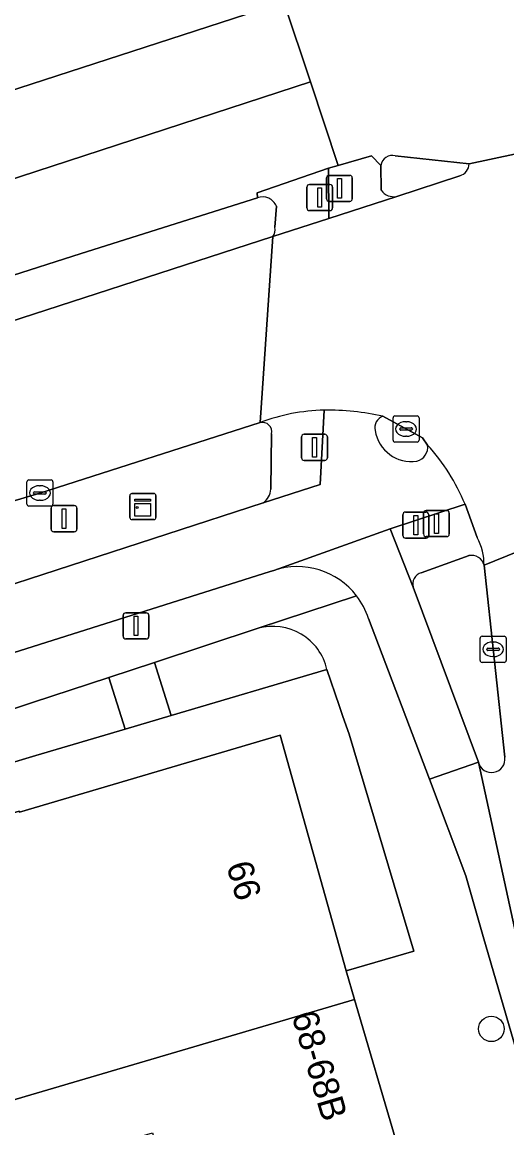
# Model space of a CAD drawing. Extents: x 159262 to 160143, y 383399 to 384319.
# Drawn here: x 159591.07 to 159609.67, y 384035.01 to 384077.44 of the extents above; entities that cross this region are included whole.
import ezdxf

# ---------------------------------------------------------------- set-up
doc = ezdxf.new("R2010")
doc.units = 0
for name, color, linetype in [('IMGEO_Berm_groen', 7, 'Continuous'), ('IMGEO_Boom', 7, 'Continuous'), ('IMGEO_Erf', 7, 'Continuous'), ('IMGEO_Fietspad_gesloten', 7, 'Continuous'), ('IMGEO_Fietspad_open', 7, 'Continuous'), ('IMGEO_Groenvoorziening', 7, 'Continuous'), ('IMGEO_Kast', 7, 'Continuous'), ('IMGEO_Kolk', 7, 'Continuous'), ('IMGEO_Lichtmast', 7, 'Continuous'), ('IMGEO_OVBaan_gesloten', 7, 'Continuous'), ('IMGEO_Pand', 7, 'Continuous'), ('IMGEO_Pand_nummerreeks', 7, 'Continuous'), ('IMGEO_Rijbaan_lokaal_gesloten', 7, 'Continuous'), ('IMGEO_Verkeersbordpaal', 7, 'Continuous'), ('IMGEO_Verkeerseiland_gesloten', 7, 'Continuous'), ('IMGEO_Verkeersregelinstallatiepaal', 7, 'Continuous'), ('IMGEO_Voetpad_open', 7, 'Continuous')]:
    doc.layers.add(name, color=color, linetype=linetype)

msp = doc.modelspace()

# ---------------------------------------------------------------- linework, layer by layer
at = {"layer": 'IMGEO_Berm_groen'}
for points in [[(159600.106, 384070.69), (159593.34, 384068.558), (159590.392, 384067.616), (159576.621, 384063.154), (159561.917, 384058.291), (159542.448, 384051.957), (159540.841, 384051.421), (159540.683, 384051.37)], [(159600.776, 384069.565), (159600.829, 384070.372)], [(159588.627, 384065.296), (159600.691, 384069.21)], [(159600.206, 384062.072), (159591.757, 384059.368), (159587.313, 384058.039), (159584.829, 384057.267), (159585.731, 384054.279), (159589.223, 384055.386), (159600.318, 384058.993)], [(159600.617, 384059.517), (159600.646, 384061.638)]]:
    msp.add_lwpolyline(points, dxfattribs=at)
for centre, radius, start, end in [((159600.31, 384070.174), 0.555, 20.909, 111.6079), ((159600.319, 384069.487), 0.463, 323.3284, 9.7412), ((159600.283, 384061.71), 0.37, 348.8552, 101.9315), ((159599.958, 384059.546), 0.66, 303.0843, 357.4966)]:
    msp.add_arc(centre, radius, start, end, dxfattribs=at)
at = {"layer": 'IMGEO_Boom'}
msp.add_circle((159609.077, 384038.805), 0.489, dxfattribs=at)
at = {"layer": 'IMGEO_Erf'}
msp.add_lwpolyline([(159560.746, 384035.195), (159583.41, 384044.829), (159585.197, 384045.458), (159590.957, 384047.161), (159590.968, 384047.123), (159600.972, 384050.075), (159603.505, 384041.039), (159606.102, 384041.791), (159603.621, 384050.113), (159603.384, 384050.787), (159603.235, 384051.212), (159602.77, 384052.598), (159596.798, 384050.83), (159595.028, 384050.307), (159591.597, 384049.291), (159590.412, 384048.941), (159588.005, 384048.231), (159583.356, 384046.86), (159582.754, 384046.623), (159581.248, 384046.03), (159563.696, 384039.123)], dxfattribs=at)
at = {"layer": 'IMGEO_Fietspad_gesloten'}
for points in [[(159602.661, 384062.548), (159602.514, 384059.698), (159600.318, 384058.993), (159589.223, 384055.386), (159585.731, 384054.279), (159544.164, 384040.679), (159541.097, 384039.644), (159535.084, 384037.732)], [(159590.73, 384053.24), (159600.587, 384056.352), (159600.725, 384056.401), (159605.194, 384057.988), (159608.066, 384058.94)], [(159606.077, 384055.753), (159605.194, 384057.988), (159600.725, 384056.401)], [(159604.366, 384054.556), (159606.699, 384048.382), (159608.579, 384049.042), (159606.077, 384055.753)]]:
    msp.add_lwpolyline(points, dxfattribs=at)
for centre, radius, start, end in [((159602.737, 384052.388), 10.16, 77.6194, 90.4261), ((159605.078, 384061.869), 0.472, 110.1712, 192.916), ((159606.016, 384061.99), 1.416, 189.1812, 278.1871), ((159606.075, 384061.132), 0.562, 284.7179, 7.9019), ((159600.818, 384055.947), 7.842, 22.4384, 42.1471), ((159601.622, 384053.655), 2.888, 37.7068, 108.0902), ((159601.605, 384053.647), 2.906, 18.2167, 37.6325)]:
    msp.add_arc(centre, radius, start, end, dxfattribs=at)
at = {"layer": 'IMGEO_Fietspad_open'}
msp.add_lwpolyline([(159604.855, 384070.985), (159604.84, 384071.94), (159604.48, 384072.311), (159603.195, 384071.939), (159602.833, 384071.834), (159602.846, 384069.903), (159605.446, 384070.752)], dxfattribs=at)
msp.add_arc((159605.322, 384071.304), 0.566, 214.3284, 282.6382, dxfattribs=at)
at = {"layer": 'IMGEO_Groenvoorziening'}
msp.add_lwpolyline([(159600.124, 384054.176), (159596.158, 384052.869), (159596.798, 384050.83), (159602.77, 384052.598)], dxfattribs=at)
msp.add_lwpolyline([(159594.405, 384052.292), (159591.478, 384051.328), (159589.831, 384050.789), (159590.412, 384048.941), (159591.597, 384049.291), (159595.028, 384050.307)], close=True, dxfattribs=at)
msp.add_arc((159600.692, 384052.121), 2.132, 12.937, 105.4417, dxfattribs=at)
at = {"layer": 'IMGEO_Kast'}
for p, q in [((159595.208, 384058.423), (159595.208, 384059.264)), ((159595.208, 384059.264), (159595.208, 384058.423)), ((159595.283, 384059.348), (159596.124, 384059.348)), ((159596.124, 384059.348), (159595.283, 384059.348)), ((159596.208, 384059.273), (159596.208, 384058.432)), ((159596.208, 384058.432), (159596.208, 384059.273)), ((159596.133, 384058.348), (159595.292, 384058.348)), ((159595.292, 384058.348), (159596.133, 384058.348))]:
    msp.add_line(p, q, dxfattribs=at)
for points in [[(159595.403, 384059.138), (159596.003, 384059.138), (159596.003, 384059.053), (159595.403, 384059.053), (159595.403, 384059.138)], [(159595.403, 384058.963), (159596.003, 384058.963), (159596.003, 384058.474), (159595.403, 384058.474), (159595.403, 384058.963)]]:
    msp.add_lwpolyline(points, dxfattribs=at)
msp.add_circle((159595.487, 384058.812), 0.0377, dxfattribs=at)
for centre, start, end in [((159595.286, 384059.27), 92.4484, 184.2845), ((159595.286, 384059.27), 92.4484, 184.2845), ((159596.13, 384059.27), 2.4484, 94.2845), ((159596.13, 384059.27), 2.4484, 94.2845), ((159595.286, 384058.426), 182.4484, 274.2845), ((159595.286, 384058.426), 182.4484, 274.2845), ((159596.13, 384058.426), 272.4484, 4.2845), ((159596.13, 384058.426), 272.4484, 4.2845)]:
    msp.add_arc(centre, 0.0779, start, end, dxfattribs=at)
at = {"layer": 'IMGEO_Kolk'}
for p, q in [((159605.304, 384061.399), (159605.304, 384062.251)), ((159605.379, 384062.325), (159606.231, 384062.325)), ((159606.305, 384062.251), (159606.305, 384061.399)), ((159605.563, 384061.819), (159605.563, 384061.831)), ((159605.606, 384061.868), (159606.004, 384061.868)), ((159605.792, 384062.105), (159605.817, 384062.105)), ((159606.047, 384061.831), (159606.047, 384061.819)), ((159606.001, 384061.782), (159605.603, 384061.782)), ((159605.815, 384061.545), (159605.79, 384061.545)), ((159606.231, 384061.325), (159605.379, 384061.325)), ((159591.256, 384058.942), (159591.256, 384059.794)), ((159591.331, 384059.868), (159592.183, 384059.868)), ((159592.257, 384059.794), (159592.257, 384058.942)), ((159591.515, 384059.362), (159591.515, 384059.374)), ((159591.953, 384059.325), (159591.555, 384059.325)), ((159591.558, 384059.411), (159591.956, 384059.411)), ((159591.744, 384059.648), (159591.769, 384059.648)), ((159591.999, 384059.374), (159591.999, 384059.362)), ((159592.183, 384058.868), (159591.331, 384058.868)), ((159591.767, 384059.088), (159591.742, 384059.088)), ((159608.644, 384052.945), (159608.644, 384053.797)), ((159608.719, 384053.871), (159609.571, 384053.871)), ((159609.645, 384053.797), (159609.645, 384052.945)), ((159608.903, 384053.365), (159608.903, 384053.377)), ((159609.341, 384053.328), (159608.943, 384053.328)), ((159608.946, 384053.414), (159609.344, 384053.414)), ((159609.132, 384053.651), (159609.157, 384053.651)), ((159609.387, 384053.377), (159609.387, 384053.365)), ((159609.155, 384053.091), (159609.13, 384053.091)), ((159609.571, 384052.871), (159608.719, 384052.871))]:
    msp.add_line(p, q, dxfattribs=at)
for points in [[(159605.304, 384061.399), (159605.304, 384062.251)], [(159605.379, 384062.325), (159606.231, 384062.325)], [(159606.305, 384062.251), (159606.305, 384061.399)], [(159606.231, 384061.325), (159605.379, 384061.325)], [(159591.256, 384058.942), (159591.256, 384059.794)], [(159591.331, 384059.868), (159592.183, 384059.868)], [(159592.257, 384059.794), (159592.257, 384058.942)], [(159592.183, 384058.868), (159591.331, 384058.868)], [(159608.644, 384052.945), (159608.644, 384053.797)], [(159608.719, 384053.871), (159609.571, 384053.871)], [(159609.645, 384053.797), (159609.645, 384052.945)], [(159609.571, 384052.871), (159608.719, 384052.871)]]:
    msp.add_lwpolyline(points, dxfattribs=at)
for centre, radius, start, end in [((159605.381, 384062.249), 0.0765, 91.552, 178.448), ((159605.381, 384062.249), 0.0765, 91.552, 178.448), ((159606.229, 384062.249), 0.0765, 1.552, 88.448), ((159606.229, 384062.249), 0.0765, 1.552, 88.448), ((159605.603, 384061.828), 0.0403, 85.8775, 175.7526), ((159605.6, 384061.818), 0.0366, 178.938, 274.7102), ((159606.004, 384061.825), 0.043, 264.8664, 352.4533), ((159606.008, 384061.83), 0.0386, 1.7309, 96.639), ((159605.381, 384061.401), 0.0765, 181.552, 268.448), ((159605.381, 384061.401), 0.0765, 181.552, 268.448), ((159606.229, 384061.401), 0.0765, 271.552, 358.448), ((159606.229, 384061.401), 0.0765, 271.552, 358.448), ((159591.333, 384059.792), 0.0765, 91.552, 178.448), ((159591.333, 384059.792), 0.0765, 91.552, 178.448), ((159592.181, 384059.792), 0.0765, 1.552, 88.448), ((159592.181, 384059.792), 0.0765, 1.552, 88.448), ((159591.555, 384059.371), 0.0403, 85.8775, 175.7526), ((159591.552, 384059.361), 0.0366, 178.938, 274.7102), ((159591.956, 384059.368), 0.043, 264.8664, 352.4533), ((159591.96, 384059.373), 0.0386, 1.7309, 96.639), ((159591.333, 384058.944), 0.0765, 181.552, 268.448), ((159591.333, 384058.944), 0.0765, 181.552, 268.448), ((159592.181, 384058.944), 0.0765, 271.552, 358.448), ((159592.181, 384058.944), 0.0765, 271.552, 358.448), ((159608.721, 384053.795), 0.0765, 91.552, 178.448), ((159608.721, 384053.795), 0.0765, 91.552, 178.448), ((159609.569, 384053.795), 0.0765, 1.552, 88.448), ((159609.569, 384053.795), 0.0765, 1.552, 88.448), ((159608.943, 384053.374), 0.0403, 85.8775, 175.7526), ((159608.94, 384053.364), 0.0366, 178.938, 274.7102), ((159609.344, 384053.371), 0.043, 264.8664, 352.4533), ((159609.348, 384053.376), 0.0386, 1.7309, 96.639), ((159608.721, 384052.947), 0.0765, 181.552, 268.448), ((159608.721, 384052.947), 0.0765, 181.552, 268.448), ((159609.569, 384052.947), 0.0765, 271.552, 358.448), ((159609.569, 384052.947), 0.0765, 271.552, 358.448)]:
    msp.add_arc(centre, radius, start, end, dxfattribs=at)
for centre, major_axis, ratio, start_param, end_param in [((159605.791, 384061.825), (-0.387, 0.002), 0.722429, 4.712389, 7.853982), ((159605.816, 384061.825), (-0.39, 0.002), 0.717154, 1.570796, 4.712389), ((159591.743, 384059.368), (-0.387, 0.002), 0.722429, 4.712389, 7.853982), ((159591.768, 384059.368), (-0.39, 0.002), 0.717154, 1.570796, 4.712389), ((159609.131, 384053.371), (-0.387, 0.002), 0.722429, 4.712389, 7.853982), ((159609.156, 384053.371), (-0.39, 0.002), 0.717154, 1.570796, 4.712389)]:
    msp.add_ellipse(centre, major_axis=major_axis, ratio=ratio, start_param=start_param, end_param=end_param, dxfattribs=at)
at = {"layer": 'IMGEO_Lichtmast'}
for p, q in [((159602.096, 384071.206), (159602.886, 384071.206)), ((159602.886, 384071.206), (159602.096, 384071.206)), ((159601.996, 384070.306), (159601.996, 384071.106)), ((159601.996, 384071.106), (159601.996, 384070.306)), ((159602.986, 384071.106), (159602.986, 384070.306)), ((159602.986, 384070.306), (159602.986, 384071.106)), ((159602.886, 384070.206), (159602.096, 384070.206)), ((159602.096, 384070.206), (159602.886, 384070.206)), ((159594.948, 384053.87), (159594.948, 384054.67)), ((159594.948, 384054.67), (159594.948, 384053.87)), ((159595.048, 384054.77), (159595.838, 384054.77)), ((159595.838, 384054.77), (159595.048, 384054.77)), ((159595.938, 384054.67), (159595.938, 384053.87)), ((159595.938, 384053.87), (159595.938, 384054.67)), ((159595.838, 384053.77), (159595.048, 384053.77)), ((159595.048, 384053.77), (159595.838, 384053.77))]:
    msp.add_line(p, q, dxfattribs=at)
for points in [[(159602.416, 384071.081), (159602.566, 384071.081), (159602.566, 384070.331), (159602.416, 384070.331), (159602.416, 384071.081)], [(159595.368, 384054.645), (159595.518, 384054.645), (159595.518, 384053.895), (159595.368, 384053.895), (159595.368, 384054.645)]]:
    msp.add_lwpolyline(points, dxfattribs=at)
for centre, start, end in [((159602.096, 384071.106), 90, 180), ((159602.096, 384071.106), 90, 180), ((159602.886, 384071.106), 0, 90), ((159602.886, 384071.106), 360, 90), ((159602.096, 384070.306), 180, 270), ((159602.096, 384070.306), 180, 270), ((159602.886, 384070.306), 270, 0), ((159602.886, 384070.306), 270, 0), ((159595.048, 384054.67), 90, 180), ((159595.048, 384054.67), 90, 180), ((159595.838, 384054.67), 0, 90), ((159595.838, 384054.67), 360, 90), ((159595.048, 384053.87), 180, 270), ((159595.048, 384053.87), 180, 270), ((159595.838, 384053.87), 270, 0), ((159595.838, 384053.87), 270, 0)]:
    msp.add_arc(centre, 0.1, start, end, dxfattribs=at)
at = {"layer": 'IMGEO_OVBaan_gesloten'}
for points in [[(159605.055, 384079.258), (159601.117, 384078.199), (159602.132, 384075.142), (159603.195, 384071.939), (159604.48, 384072.311), (159604.84, 384071.94)], [(159605.389, 384072.312), (159608.226, 384072.002), (159624.06, 384075.38), (159624.084, 384075.927), (159623.986, 384076.676)]]:
    msp.add_lwpolyline(points, dxfattribs=at)
for points in [[(159602.132, 384075.142), (159601.117, 384078.199), (159590.472, 384074.746), (159590.32, 384074.894), (159586.382, 384073.613), (159584.724, 384073.144), (159560.604, 384065.317), (159538.724, 384058.136), (159539.794, 384054.841), (159561.861, 384062.003)], [(159590.392, 384067.616), (159593.34, 384068.558), (159600.106, 384070.69), (159600.098, 384070.883), (159602.833, 384071.834), (159603.195, 384071.939), (159602.132, 384075.142), (159561.861, 384062.003), (159539.794, 384054.841), (159540.841, 384051.421), (159542.448, 384051.957), (159561.917, 384058.291), (159576.621, 384063.154)]]:
    msp.add_lwpolyline(points, close=True, dxfattribs=at)
msp.add_arc((159605.279, 384071.883), 0.442, 75.5851, 172.6577, dxfattribs=at)
at = {"layer": 'IMGEO_Pand'}
for points in [[(159603.831, 384039.932), (159603.505, 384041.039), (159600.972, 384050.075), (159590.968, 384047.123), (159590.957, 384047.161), (159585.197, 384045.458), (159583.41, 384044.829), (159560.746, 384035.195), (159560.788, 384035.095), (159564.772, 384025.666), (159573.448, 384029.3), (159576.388, 384030.531), (159586.881, 384034.951)], [(159603.831, 384039.932), (159586.881, 384034.951), (159576.388, 384030.531), (159573.448, 384029.3), (159574.426, 384026.965), (159577.503, 384027.869), (159588.496, 384031.1), (159588.093, 384032.471), (159596.08, 384034.819), (159596.935, 384031.911), (159605.453, 384034.414)]]:
    msp.add_lwpolyline(points, close=True, dxfattribs=at)
at = {"layer": 'IMGEO_Rijbaan_lokaal_gesloten'}
for points in [[(159590.32, 384074.894), (159590.472, 384074.746), (159601.117, 384078.199), (159600.747, 384082.176), (159592.468, 384080.226), (159585.252, 384078.958), (159584.489, 384078.719), (159546.614, 384066.49), (159540.166, 384064.405)], [(159624.084, 384075.927), (159624.06, 384075.38), (159608.226, 384072.002)], [(159607.869, 384071.544), (159605.446, 384070.752), (159602.846, 384069.903), (159600.691, 384069.21), (159600.206, 384062.072)], [(159608.795, 384056.595), (159613.089, 384058.335), (159613.211, 384060.619), (159613.357, 384063.453), (159613.653, 384066.379), (159613.945, 384066.805), (159615.551, 384067.379), (159626.172, 384069.956)], [(159604.915, 384062.312), (159606.43, 384061.482), (159606.632, 384061.209)], [(159608.066, 384058.94), (159608.534, 384057.657)], [(159612.996, 384054.615), (159613.089, 384058.335), (159608.795, 384056.595), (159609.594, 384049.232)], [(159608.579, 384049.042), (159610.283, 384041.21), (159611.942, 384035.523), (159617.108, 384035.925), (159617.018, 384037.617), (159617.046, 384040.198), (159617.99, 384052.863)]]:
    msp.add_lwpolyline(points, dxfattribs=at)
for points in [[(159578.147, 384055.08), (159584.829, 384057.267), (159587.313, 384058.039), (159591.757, 384059.368), (159600.206, 384062.072), (159600.691, 384069.21), (159588.627, 384065.296), (159541.282, 384049.663), (159543.041, 384044.173), (159543.736, 384044.313), (159548.503, 384045.37), (159550.201, 384045.912)], [(159608.579, 384049.042), (159606.699, 384048.382), (159608.1, 384044.673), (159608.757, 384042.356), (159610.236, 384037.295), (159610.605, 384036.026), (159610.777, 384035.432), (159611.942, 384035.523), (159610.283, 384041.21)]]:
    msp.add_lwpolyline(points, close=True, dxfattribs=at)
for centre, radius, start, end in [((159607.744, 384072.01), 0.482, 285.0387, 359.0902), ((159602.814, 384055.189), 7.36, 91.1922, 110.7537), ((159602.737, 384052.388), 10.16, 77.6194, 90.4261), ((159600.818, 384055.947), 7.842, 22.4384, 42.1471), ((159606.67, 384056.636), 2.125, 358.8979, 28.7171), ((159609.082, 384049.16), 0.517, 193.2061, 7.9991)]:
    msp.add_arc(centre, radius, start, end, dxfattribs=at)
at = {"layer": 'IMGEO_Verkeersbordpaal'}
for p, q in [((159592.287, 384058.885), (159593.077, 384058.885)), ((159593.077, 384058.885), (159592.287, 384058.885)), ((159592.187, 384057.985), (159592.187, 384058.785)), ((159592.187, 384058.785), (159592.187, 384057.985)), ((159593.177, 384058.785), (159593.177, 384057.985)), ((159593.177, 384057.985), (159593.177, 384058.785)), ((159593.077, 384057.885), (159592.287, 384057.885)), ((159592.287, 384057.885), (159593.077, 384057.885))]:
    msp.add_line(p, q, dxfattribs=at)
msp.add_lwpolyline([(159592.607, 384058.76), (159592.757, 384058.76), (159592.757, 384058.01), (159592.607, 384058.01), (159592.607, 384058.76)], dxfattribs=at)
for centre, start, end in [((159592.287, 384058.785), 90, 180), ((159592.287, 384058.785), 90, 180), ((159593.077, 384058.785), 0, 90), ((159593.077, 384058.785), 360, 90), ((159592.287, 384057.985), 180, 270), ((159592.287, 384057.985), 180, 270), ((159593.077, 384057.985), 270, 0), ((159593.077, 384057.985), 270, 0)]:
    msp.add_arc(centre, 0.1, start, end, dxfattribs=at)
at = {"layer": 'IMGEO_Verkeerseiland_gesloten'}
for points in [[(159608.226, 384072.002), (159605.389, 384072.312)], [(159604.84, 384071.94), (159604.855, 384070.985)], [(159605.446, 384070.752), (159607.869, 384071.544)], [(159606.632, 384061.209), (159606.43, 384061.482), (159604.915, 384062.312)], [(159608.219, 384056.965), (159606.386, 384056.306)], [(159609.594, 384049.232), (159608.795, 384056.595)], [(159606.077, 384055.753), (159608.579, 384049.042)]]:
    msp.add_lwpolyline(points, dxfattribs=at)
for centre, radius, start, end in [((159605.279, 384071.883), 0.442, 75.5851, 172.6577), ((159607.744, 384072.01), 0.482, 285.0387, 359.0902), ((159605.322, 384071.304), 0.566, 214.3284, 282.6382), ((159605.078, 384061.869), 0.472, 110.1712, 192.916), ((159606.016, 384061.99), 1.416, 189.1812, 278.1871), ((159606.075, 384061.132), 0.562, 284.7179, 7.9019), ((159608.323, 384056.494), 0.482, 12.058, 102.5118), ((159606.505, 384055.877), 0.445, 105.4679, 196.1418), ((159609.082, 384049.16), 0.517, 193.2061, 7.9991)]:
    msp.add_arc(centre, radius, start, end, dxfattribs=at)
at = {"layer": 'IMGEO_Verkeersregelinstallatiepaal'}
for p, q in [((159602.852, 384071.558), (159603.642, 384071.558)), ((159603.642, 384071.558), (159602.852, 384071.558)), ((159602.752, 384070.658), (159602.752, 384071.458)), ((159602.752, 384071.458), (159602.752, 384070.658)), ((159603.742, 384071.458), (159603.742, 384070.658)), ((159603.742, 384070.658), (159603.742, 384071.458)), ((159603.642, 384070.558), (159602.852, 384070.558)), ((159602.852, 384070.558), (159603.642, 384070.558)), ((159601.795, 384060.722), (159601.795, 384061.522)), ((159601.795, 384061.522), (159601.795, 384060.722)), ((159601.895, 384061.622), (159602.685, 384061.622)), ((159602.685, 384061.622), (159601.895, 384061.622)), ((159602.785, 384061.522), (159602.785, 384060.722)), ((159602.785, 384060.722), (159602.785, 384061.522)), ((159602.685, 384060.622), (159601.895, 384060.622)), ((159601.895, 384060.622), (159602.685, 384060.622)), ((159605.682, 384057.735), (159605.682, 384058.535)), ((159605.682, 384058.535), (159605.682, 384057.735)), ((159605.782, 384058.635), (159606.572, 384058.635)), ((159606.572, 384058.635), (159605.782, 384058.635)), ((159606.474, 384057.796), (159606.474, 384058.596)), ((159606.474, 384058.596), (159606.474, 384057.796)), ((159606.574, 384058.696), (159607.364, 384058.696)), ((159607.364, 384058.696), (159606.574, 384058.696)), ((159606.672, 384058.535), (159606.672, 384057.735)), ((159606.672, 384057.735), (159606.672, 384058.535)), ((159607.464, 384058.596), (159607.464, 384057.796)), ((159607.464, 384057.796), (159607.464, 384058.596)), ((159606.572, 384057.635), (159605.782, 384057.635)), ((159605.782, 384057.635), (159606.572, 384057.635)), ((159607.364, 384057.696), (159606.574, 384057.696)), ((159606.574, 384057.696), (159607.364, 384057.696))]:
    msp.add_line(p, q, dxfattribs=at)
for points in [[(159603.172, 384071.433), (159603.322, 384071.433), (159603.322, 384070.683), (159603.172, 384070.683), (159603.172, 384071.433)], [(159602.215, 384061.497), (159602.365, 384061.497), (159602.365, 384060.747), (159602.215, 384060.747), (159602.215, 384061.497)], [(159606.102, 384058.51), (159606.252, 384058.51), (159606.252, 384057.76), (159606.102, 384057.76), (159606.102, 384058.51)], [(159606.894, 384058.571), (159607.044, 384058.571), (159607.044, 384057.821), (159606.894, 384057.821), (159606.894, 384058.571)]]:
    msp.add_lwpolyline(points, dxfattribs=at)
for centre, start, end in [((159602.852, 384071.458), 90, 180), ((159602.852, 384071.458), 90, 180), ((159603.642, 384071.458), 0, 90), ((159603.642, 384071.458), 360, 90), ((159602.852, 384070.658), 180, 270), ((159602.852, 384070.658), 180, 270), ((159603.642, 384070.658), 270, 0), ((159603.642, 384070.658), 270, 0), ((159601.895, 384061.522), 90, 180), ((159601.895, 384061.522), 90, 180), ((159602.685, 384061.522), 0, 90), ((159602.685, 384061.522), 360, 90), ((159601.895, 384060.722), 180, 270), ((159601.895, 384060.722), 180, 270), ((159602.685, 384060.722), 270, 0), ((159602.685, 384060.722), 270, 0), ((159605.782, 384058.535), 90, 180), ((159605.782, 384058.535), 90, 180), ((159606.574, 384058.596), 90, 180), ((159606.574, 384058.596), 90, 180), ((159606.572, 384058.535), 0, 90), ((159606.572, 384058.535), 360, 90), ((159607.364, 384058.596), 0, 90), ((159607.364, 384058.596), 360, 90), ((159605.782, 384057.735), 180, 270), ((159605.782, 384057.735), 180, 270), ((159606.574, 384057.796), 180, 270), ((159606.574, 384057.796), 180, 270), ((159606.572, 384057.735), 270, 0), ((159606.572, 384057.735), 270, 0), ((159607.364, 384057.796), 270, 0), ((159607.364, 384057.796), 270, 0)]:
    msp.add_arc(centre, 0.1, start, end, dxfattribs=at)
at = {"layer": 'IMGEO_Voetpad_open'}
for points in [[(159600.691, 384069.21), (159602.846, 384069.903), (159602.833, 384071.834), (159600.098, 384070.883), (159600.106, 384070.69)], [(159600.829, 384070.372), (159600.776, 384069.565)], [(159600.318, 384058.993), (159602.514, 384059.698), (159602.661, 384062.548)], [(159600.646, 384061.638), (159600.617, 384059.517)], [(159608.534, 384057.657), (159608.066, 384058.94), (159605.194, 384057.988), (159606.077, 384055.753)], [(159606.386, 384056.306), (159608.219, 384056.965)], [(159600.725, 384056.401), (159600.587, 384056.352), (159590.73, 384053.24), (159537.499, 384035.866)], [(159589.831, 384050.789), (159591.478, 384051.328), (159594.405, 384052.292), (159596.158, 384052.869), (159600.124, 384054.176), (159603.907, 384055.422)], [(159603.907, 384055.422), (159600.124, 384054.176)], [(159612.139, 384030.718), (159610.777, 384035.432), (159610.605, 384036.026), (159610.236, 384037.295), (159608.757, 384042.356), (159608.1, 384044.673), (159606.699, 384048.382), (159604.366, 384054.556)], [(159602.77, 384052.598), (159603.235, 384051.212), (159603.384, 384050.787), (159603.621, 384050.113), (159606.102, 384041.791), (159603.505, 384041.039), (159603.831, 384039.932), (159605.453, 384034.414), (159607.082, 384028.873), (159607.347, 384027.749), (159608.954, 384022.285), (159610.583, 384016.749), (159612.202, 384011.243), (159613.85, 384005.639), (159615.437, 384000.245)]]:
    msp.add_lwpolyline(points, dxfattribs=at)
msp.add_lwpolyline([(159596.158, 384052.869), (159594.405, 384052.292), (159595.028, 384050.307), (159596.798, 384050.83)], close=True, dxfattribs=at)
for centre, radius, start, end in [((159600.31, 384070.174), 0.555, 20.909, 111.6079), ((159600.319, 384069.487), 0.463, 323.3284, 9.7412), ((159602.814, 384055.189), 7.36, 91.1922, 110.7537), ((159600.283, 384061.71), 0.37, 348.8552, 101.9315), ((159599.958, 384059.546), 0.66, 303.0843, 357.4966), ((159606.67, 384056.636), 2.125, 358.8979, 28.7171), ((159608.323, 384056.494), 0.482, 12.058, 102.5118), ((159601.622, 384053.655), 2.888, 37.7068, 108.0902), ((159606.505, 384055.877), 0.445, 105.4679, 196.1418), ((159601.605, 384053.647), 2.906, 18.2167, 37.6325), ((159600.692, 384052.121), 2.132, 12.937, 105.4417)]:
    msp.add_arc(centre, radius, start, end, dxfattribs=at)

# ---------------------------------------------------------------- texts
at = {"layer": 'IMGEO_Pand_nummerreeks'}
for s, p in [('66', (159598.899, 384045.079)), ('68-68B', (159601.402, 384039.33))]:
    msp.add_text(s, height=1, rotation=286.3807, dxfattribs=at).set_placement(p)

doc.saveas('drawing.dxf')
